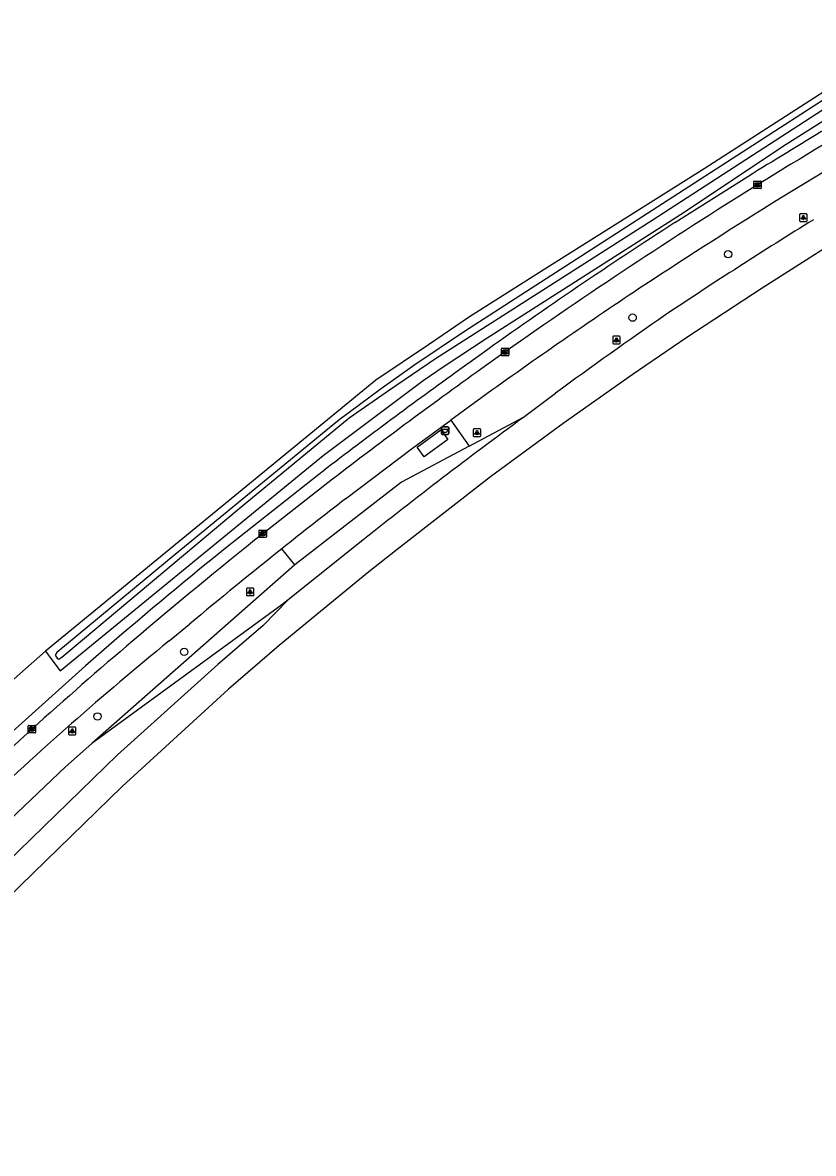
# Model space of a CAD drawing. Extents: x 156141 to 158132, y 385651 to 388399.
# Drawn here: x 156938.7 to 157044.3, y 385931.5 to 386082.6 of the extents above; entities that cross this region are included whole.
import ezdxf

# ---------------------------------------------------------------- set-up
doc = ezdxf.new("R2010")
doc.units = 0
for name, color, linetype in [('IMGEO_Afvalbak', 7, 'Continuous'), ('IMGEO_Boom', 7, 'Continuous'), ('IMGEO_Bouwland', 7, 'Continuous'), ('IMGEO_Fietspad_gesloten', 7, 'Continuous'), ('IMGEO_Groenvoorziening', 7, 'Continuous'), ('IMGEO_Kolk', 7, 'Continuous'), ('IMGEO_Lichtpunt', 7, 'Continuous'), ('IMGEO_Rijbaan_lokaal_gesloten', 7, 'Continuous'), ('IMGEO_Rijbaan_regionaal_gesloten', 7, 'Continuous'), ('IMGEO_Voetpad_open', 7, 'Continuous'), ('IMGEO_Waterloop', 7, 'Continuous')]:
    doc.layers.add(name, color=color, linetype=linetype)

msp = doc.modelspace()

# ---------------------------------------------------------------- linework, layer by layer
at = {"layer": 'IMGEO_Afvalbak'}
for p, q in [((156994.61, 386027.69), (156994.61, 386028.49)), ((156994.61, 386028.49), (156994.61, 386027.69)), ((156994.71, 386028.59), (156995.49, 386028.59)), ((156995.49, 386028.59), (156994.71, 386028.59)), ((156995.49, 386027.59), (156994.71, 386027.59)), ((156994.71, 386027.59), (156995.49, 386027.59)), ((156995.59, 386028.49), (156995.59, 386027.69)), ((156995.59, 386027.69), (156995.59, 386028.49))]:
    msp.add_line(p, q, dxfattribs=at)
msp.add_lwpolyline([(156994.75, 386028.3), (156995.45, 386028.3), (156995.3, 386027.83), (156994.9, 386027.83), (156994.75, 386028.3)], dxfattribs=at)
for centre, start, end in [((156994.71, 386028.49), 90, 180), ((156994.71, 386028.49), 90, 180), ((156994.71, 386027.69), 180, 270), ((156994.71, 386027.69), 180, 270), ((156995.49, 386028.49), 0, 90), ((156995.49, 386028.49), 360, 90), ((156995.49, 386027.69), 270, 0), ((156995.49, 386027.69), 270, 0)]:
    msp.add_arc(centre, 0.1, start, end, dxfattribs=at)
at = {"layer": 'IMGEO_Boom'}
for centre in [(157032.91, 386051.66), (157020.16, 386043.19), (156960.24, 385998.53), (156948.67, 385989.9)]:
    msp.add_circle(centre, 0.489, dxfattribs=at)
at = {"layer": 'IMGEO_Bouwland'}
for points in [[(157084.07, 386096.73), (157081.64, 386095.35), (157060.57, 386082.93), (157029.72, 386063.09), (157009.05, 386050.07), (156998.38, 386043.28), (156992.87, 386039.55), (156985.87, 386034.82), (156941.73, 385998.63)], [(156934.84, 385992.57), (156941.73, 385998.63)]]:
    msp.add_lwpolyline(points, dxfattribs=at)
at = {"layer": 'IMGEO_Fietspad_gesloten'}
for points in [[(157088.33, 386087.11), (157087.75, 386086.78), (157059.4, 386070.75), (157056.56, 386069.18), (157053.36, 386067.31), (157039.92, 386059.16)], [(157037.02, 386061.06), (157036.83, 386060.94)], [(157003.12, 386038.6), (157000, 386036.38)], [(157000, 386032.52), (156995.86, 386029.49)], [(156981.79, 386018.97), (156990.74, 386025.75), (156995.86, 386029.49)], [(156979.45, 386021.12), (156970.75, 386014.31)], [(156958.23, 386000), (156960.95, 386002.21)], [(156939.9, 385988.2), (156929.65, 385978.8), (156929.14, 385978.32), (156928.85, 385978.04), (156921.47, 385971.02), (156905.56, 385955.49), (156882.64, 385933.19), (156882.55, 385933.1), (156882.18, 385932.73), (156881.77, 385932.41), (156881.33, 385932.12), (156880.87, 385931.87), (156880.39, 385931.67), (156879.9, 385931.51)]]:
    msp.add_lwpolyline(points, dxfattribs=at)
for centre, radius, start, end in [((157470.22, 385360.29), 823.85, 118.92523, 121.72337), ((157418.17, 385449.01), 721.03, 121.93019, 125.14424), ((157469.62, 385365.99), 815.55, 121.79548, 123.30778), ((157421.04, 385447.1), 721.1, 123.62038, 125.72393), ((157422.9, 385445.19), 726.88, 125.57744, 127.59449), ((157377.41, 385505.78), 647.98, 127.62885, 128.58368), ((157408.12, 385466.3), 701.15, 128.5933, 130.43143), ((157378.26, 385504.68), 649.37, 128.58171, 129.98902), ((157253.75, 385638.48), 466.93, 129.2646, 133.4595), ((157407.08, 385467.57), 699.52, 130.43459, 131.90299)]:
    msp.add_arc(centre, radius, start, end, dxfattribs=at)
at = {"layer": 'IMGEO_Groenvoorziening'}
msp.add_lwpolyline([(156941.73, 385998.63), (156942.57, 385997.48), (156943.67, 385995.98), (156978.83, 386024.75), (156992.19, 386034.77), (156994.98, 386036.71), (157000.59, 386040.41), (157026.57, 386056.96), (157040.67, 386066.37), (157064.18, 386081.2), (157083.3, 386092.05)], dxfattribs=at)
at = {"layer": 'IMGEO_Kolk'}
for p, q in [((157036.34, 386060.51), (157036.34, 386061.37)), ((157036.41, 386061.44), (157037.26, 386061.44)), ((157036.82, 386061.22), (157036.85, 386061.22)), ((157036.85, 386060.66), (157036.82, 386060.66)), ((157037.34, 386061.37), (157037.34, 386060.51)), ((157037.26, 386060.44), (157036.41, 386060.44)), ((157002.63, 386038.17), (157002.63, 386039.02)), ((157002.7, 386039.1), (157003.55, 386039.1)), ((157003.55, 386038.1), (157002.7, 386038.1)), ((157003.11, 386038.88), (157003.14, 386038.88)), ((157003.14, 386038.32), (157003.11, 386038.32)), ((157003.63, 386039.02), (157003.63, 386038.17)), ((156970.25, 386013.89), (156970.25, 386014.74)), ((156970.32, 386014.81), (156971.18, 386014.81)), ((156971.18, 386013.81), (156970.32, 386013.81)), ((156970.76, 386014.03), (156970.73, 386014.03)), ((156970.74, 386014.59), (156970.76, 386014.59)), ((156971.25, 386014.74), (156971.25, 386013.89)), ((156939.4, 385987.77), (156939.4, 385988.63)), ((156939.47, 385988.7), (156940.33, 385988.7)), ((156939.89, 385988.48), (156939.91, 385988.48)), ((156940.4, 385988.63), (156940.4, 385987.77)), ((156940.33, 385987.7), (156939.47, 385987.7)), ((156939.91, 385987.92), (156939.89, 385987.92))]:
    msp.add_line(p, q, dxfattribs=at)
for points in [[(157036.34, 386060.51), (157036.34, 386061.37)], [(157036.41, 386061.44), (157037.26, 386061.44)], [(157036.66, 386061.14), (157036.78, 386061.14), (157036.78, 386060.99), (157036.91, 386061.14), (157037.07, 386061.14), (157036.93, 386060.99), (157037.08, 386060.74), (157036.93, 386060.74), (157036.84, 386060.9), (157036.78, 386060.84), (157036.78, 386060.74), (157036.66, 386060.74), (157036.66, 386061.14)], [(157037.34, 386061.37), (157037.34, 386060.51)], [(157037.26, 386060.44), (157036.41, 386060.44)], [(157002.63, 386038.17), (157002.63, 386039.02)], [(157002.7, 386039.1), (157003.55, 386039.1)], [(157003.55, 386038.1), (157002.7, 386038.1)], [(157002.95, 386038.8), (157003.07, 386038.8), (157003.07, 386038.65), (157003.2, 386038.8), (157003.36, 386038.8), (157003.22, 386038.65), (157003.37, 386038.4), (157003.22, 386038.4), (157003.13, 386038.56), (157003.07, 386038.49), (157003.07, 386038.4), (157002.95, 386038.4), (157002.95, 386038.8)], [(157003.63, 386039.02), (157003.63, 386038.17)], [(156970.25, 386013.89), (156970.25, 386014.74)], [(156970.32, 386014.81), (156971.18, 386014.81)], [(156971.18, 386013.81), (156970.32, 386013.81)], [(156970.57, 386014.51), (156970.69, 386014.51), (156970.69, 386014.36), (156970.82, 386014.51), (156970.99, 386014.51), (156970.84, 386014.36), (156970.99, 386014.11), (156970.84, 386014.11), (156970.76, 386014.28), (156970.69, 386014.21), (156970.69, 386014.11), (156970.57, 386014.11), (156970.57, 386014.51)], [(156971.25, 386014.74), (156971.25, 386013.89)], [(156939.4, 385987.77), (156939.4, 385988.63)], [(156939.47, 385988.7), (156940.33, 385988.7)], [(156939.72, 385988.4), (156939.84, 385988.4), (156939.84, 385988.25), (156939.97, 385988.4), (156940.14, 385988.4), (156939.99, 385988.25), (156940.14, 385988), (156939.99, 385988), (156939.91, 385988.16), (156939.84, 385988.1), (156939.84, 385988), (156939.72, 385988), (156939.72, 385988.4)], [(156940.4, 385988.63), (156940.4, 385987.77)], [(156940.33, 385987.7), (156939.47, 385987.7)]]:
    msp.add_lwpolyline(points, dxfattribs=at)
for centre, start, end in [((157036.41, 386061.36), 91.552, 178.448), ((157036.41, 386061.36), 91.552, 178.448), ((157037.26, 386061.36), 1.552, 88.448), ((157037.26, 386061.36), 1.552, 88.448), ((157036.41, 386060.52), 181.552, 268.448), ((157036.41, 386060.52), 181.552, 268.448), ((157037.26, 386060.52), 271.552, 358.448), ((157037.26, 386060.52), 271.552, 358.448), ((157002.7, 386039.02), 91.552, 178.448), ((157002.7, 386039.02), 91.552, 178.448), ((157002.7, 386038.17), 181.552, 268.448), ((157002.7, 386038.17), 181.552, 268.448), ((157003.55, 386039.02), 1.552, 88.448), ((157003.55, 386039.02), 1.552, 88.448), ((157003.55, 386038.17), 271.552, 358.448), ((157003.55, 386038.17), 271.552, 358.448), ((156970.32, 386014.74), 91.552, 178.448), ((156970.32, 386014.74), 91.552, 178.448), ((156970.32, 386013.89), 181.552, 268.448), ((156970.32, 386013.89), 181.552, 268.448), ((156971.17, 386014.74), 1.552, 88.448), ((156971.17, 386014.74), 1.552, 88.448), ((156971.17, 386013.89), 271.552, 358.448), ((156971.17, 386013.89), 271.552, 358.448), ((156939.48, 385988.62), 91.552, 178.448), ((156939.48, 385988.62), 91.552, 178.448), ((156940.32, 385988.62), 1.552, 88.448), ((156940.32, 385988.62), 1.552, 88.448), ((156939.48, 385987.78), 181.552, 268.448), ((156939.48, 385987.78), 181.552, 268.448), ((156940.32, 385987.78), 271.552, 358.448), ((156940.32, 385987.78), 271.552, 358.448)]:
    msp.add_arc(centre, 0.0765, start, end, dxfattribs=at)
for centre, major_axis, ratio, start_param, end_param in [((157036.82, 386060.94), (-0.387, 0.002), 0.722429, 4.712389, 7.853982), ((157036.85, 386060.94), (-0.39, 0.002), 0.717154, 1.570796, 4.712389), ((157003.11, 386038.6), (-0.387, 0.002), 0.722429, 4.712389, 7.853982), ((157003.14, 386038.6), (-0.39, 0.002), 0.717154, 1.570796, 4.712389), ((156970.74, 386014.31), (-0.387, 0.002), 0.722429, 4.712389, 7.853982), ((156970.76, 386014.31), (-0.39, 0.002), 0.717154, 1.570796, 4.712389), ((156939.89, 385988.2), (-0.387, 0.002), 0.722429, 4.712389, 7.853982), ((156939.91, 385988.2), (-0.39, 0.002), 0.717154, 1.570796, 4.712389)]:
    msp.add_ellipse(centre, major_axis=major_axis, ratio=ratio, start_param=start_param, end_param=end_param, dxfattribs=at)
at = {"layer": 'IMGEO_Lichtpunt'}
for p, q in [((157042.47, 386056.96), (157042.47, 386056.15)), ((157042.47, 386056.96), (157042.47, 386056.15)), ((157043.37, 386057.05), (157042.56, 386057.05)), ((157043.37, 386057.05), (157042.56, 386057.05)), ((157042.56, 386056.06), (157043.37, 386056.06)), ((157042.56, 386056.06), (157043.37, 386056.06)), ((157043.46, 386056.15), (157043.46, 386056.96)), ((157043.46, 386056.15), (157043.46, 386056.96)), ((157017.5, 386040.6), (157017.5, 386039.8)), ((157017.5, 386040.6), (157017.5, 386039.8)), ((157018.4, 386040.7), (157017.59, 386040.7)), ((157018.4, 386040.7), (157017.59, 386040.7)), ((157017.59, 386039.7), (157018.4, 386039.7)), ((157017.59, 386039.7), (157018.4, 386039.7)), ((157018.5, 386039.8), (157018.5, 386040.6)), ((157018.5, 386039.8), (157018.5, 386040.6)), ((156998.87, 386028.22), (156998.87, 386027.41)), ((156998.87, 386028.22), (156998.87, 386027.41)), ((156999.77, 386028.32), (156998.96, 386028.32)), ((156999.77, 386028.32), (156998.96, 386028.32)), ((156998.96, 386027.32), (156999.77, 386027.32)), ((156998.96, 386027.32), (156999.77, 386027.32)), ((156999.87, 386027.41), (156999.87, 386028.22)), ((156999.87, 386027.41), (156999.87, 386028.22)), ((156968.56, 386006.95), (156968.56, 386006.14)), ((156968.56, 386006.95), (156968.56, 386006.14)), ((156969.47, 386007.04), (156968.66, 386007.04)), ((156969.47, 386007.04), (156968.66, 386007.04)), ((156969.56, 386006.14), (156969.56, 386006.95)), ((156969.56, 386006.14), (156969.56, 386006.95)), ((156968.66, 386006.04), (156969.47, 386006.04)), ((156968.66, 386006.04), (156969.47, 386006.04)), ((156944.8, 385988.35), (156944.8, 385987.54)), ((156944.8, 385988.35), (156944.8, 385987.54)), ((156945.7, 385988.45), (156944.89, 385988.45)), ((156945.7, 385988.45), (156944.89, 385988.45)), ((156945.8, 385987.54), (156945.8, 385988.35)), ((156945.8, 385987.54), (156945.8, 385988.35)), ((156944.89, 385987.45), (156945.7, 385987.45)), ((156944.89, 385987.45), (156945.7, 385987.45))]:
    msp.add_line(p, q, dxfattribs=at)
for points in [[(157042.84, 386056.62), (157042.88, 386056.59), (157042.69, 386056.33), (157042.65, 386056.36), (157042.84, 386056.62)], [(157042.94, 386056.57), (157042.99, 386056.57), (157042.99, 386056.25), (157042.94, 386056.25), (157042.94, 386056.57)], [(157043.05, 386056.59), (157043.09, 386056.62), (157043.28, 386056.36), (157043.24, 386056.33), (157043.05, 386056.59)], [(157017.87, 386040.27), (157017.91, 386040.24), (157017.72, 386039.98), (157017.69, 386040), (157017.87, 386040.27)], [(157017.97, 386040.22), (157018.02, 386040.22), (157018.02, 386039.9), (157017.97, 386039.9), (157017.97, 386040.22)], [(157018.08, 386040.24), (157018.12, 386040.27), (157018.31, 386040), (157018.27, 386039.98), (157018.08, 386040.24)], [(156999.24, 386027.88), (156999.28, 386027.86), (156999.09, 386027.59), (156999.06, 386027.62), (156999.24, 386027.88)], [(156999.34, 386027.84), (156999.39, 386027.84), (156999.39, 386027.51), (156999.34, 386027.51), (156999.34, 386027.84)], [(156999.45, 386027.86), (156999.49, 386027.88), (156999.68, 386027.62), (156999.64, 386027.59), (156999.45, 386027.86)], [(156968.94, 386006.61), (156968.98, 386006.58), (156968.79, 386006.32), (156968.75, 386006.35), (156968.94, 386006.61)], [(156969.04, 386006.56), (156969.09, 386006.56), (156969.09, 386006.24), (156969.04, 386006.24), (156969.04, 386006.56)], [(156969.15, 386006.58), (156969.19, 386006.61), (156969.38, 386006.35), (156969.34, 386006.32), (156969.15, 386006.58)], [(156945.17, 385988.01), (156945.21, 385987.99), (156945.02, 385987.72), (156944.99, 385987.75), (156945.17, 385988.01)], [(156945.38, 385987.99), (156945.42, 385988.01), (156945.61, 385987.75), (156945.57, 385987.72), (156945.38, 385987.99)], [(156945.27, 385987.97), (156945.32, 385987.97), (156945.32, 385987.64), (156945.27, 385987.64), (156945.27, 385987.97)]]:
    msp.add_lwpolyline(points, dxfattribs=at)
for centre in [(157042.97, 386056.76), (157018, 386040.4), (156999.37, 386028.02), (156969.06, 386006.74), (156945.3, 385988.15)]:
    msp.add_circle(centre, 0.0994, dxfattribs=at)
for centre, start, end in [((157042.56, 386056.96), 90, 180), ((157042.56, 386056.96), 90, 180), ((157042.56, 386056.15), 180, 270), ((157042.56, 386056.15), 180, 270), ((157043.37, 386056.96), 0, 90), ((157043.37, 386056.96), 0, 90), ((157043.37, 386056.15), 270, 0), ((157043.37, 386056.15), 270, 360), ((157017.59, 386040.6), 90, 180), ((157017.59, 386040.6), 90, 180), ((157017.59, 386039.8), 180, 270), ((157017.59, 386039.8), 180, 270), ((157018.4, 386040.6), 0, 90), ((157018.4, 386040.6), 0, 90), ((157018.4, 386039.8), 270, 0), ((157018.4, 386039.8), 270, 360), ((156998.96, 386028.22), 90, 180), ((156998.96, 386028.22), 90, 180), ((156998.96, 386027.41), 180, 270), ((156998.96, 386027.41), 180, 270), ((156999.77, 386028.22), 0, 90), ((156999.77, 386028.22), 0, 90), ((156999.77, 386027.41), 270, 0), ((156999.77, 386027.41), 270, 360), ((156968.66, 386006.95), 90, 180), ((156968.66, 386006.95), 90, 180), ((156968.66, 386006.14), 180, 270), ((156968.66, 386006.14), 180, 270), ((156969.47, 386006.95), 0, 90), ((156969.47, 386006.95), 0, 90), ((156969.47, 386006.14), 270, 0), ((156969.47, 386006.14), 270, 360), ((156944.89, 385988.35), 90, 180), ((156944.89, 385988.35), 90, 180), ((156945.7, 385988.35), 0, 90), ((156945.7, 385988.35), 0, 90), ((156944.89, 385987.54), 180, 270), ((156944.89, 385987.54), 180, 270), ((156945.7, 385987.54), 270, 0), ((156945.7, 385987.54), 270, 360)]:
    msp.add_arc(centre, 0.0946, start, end, dxfattribs=at)
at = {"layer": 'IMGEO_Rijbaan_lokaal_gesloten'}
for points in [[(156998.3, 386026), (157005.6, 386029.89)], [(156998.3, 386026), (156989.29, 386021.2), (156975.05, 386010.15)], [(156975.05, 386010.15), (156947.92, 385986.29)]]:
    msp.add_lwpolyline(points, dxfattribs=at)
at = {"layer": 'IMGEO_Rijbaan_regionaal_gesloten'}
for points in [[(157092.44, 386079.33), (157092.18, 386079.18), (157086.08, 386075.75), (157078.21, 386071.33), (157065.04, 386063.92), (157050.32, 386055.31), (157037.44, 386047.12), (157027.41, 386040.53), (157020.08, 386035.54), (157010.88, 386029.04), (157001.17, 386021.91), (156988.69, 386012.19), (156984.93, 386009.23), (156978.44, 386003.93), (156972.93, 385999.39), (156966.17, 385993.54), (156951.98, 385980.52), (156936.65, 385965.61)], [(157005.6, 386029.89), (157009.86, 386033.1)], [(156984.1, 386013.44), (156974.14, 386005.46)], [(156974.14, 386005.46), (156970.81, 386002.05), (156964.73, 385996.86), (156951.34, 385984.76), (156934.82, 385968.72)], [(156974.14, 386005.46), (156973.29, 386004.83), (156947.92, 385986.29)], [(156947.92, 385986.29), (156944.4, 385983.17), (156933.27, 385972.61)]]:
    msp.add_lwpolyline(points, dxfattribs=at)
for centre, radius, start, end in [((157425.77, 385441.81), 723.25, 121.83207, 123.6949), ((157396.81, 385505.91), 653.95, 124.70015, 126.27833), ((157397.97, 385494.47), 663.79, 126.23491, 128.57165)]:
    msp.add_arc(centre, radius, start, end, dxfattribs=at)
at = {"layer": 'IMGEO_Voetpad_open'}
for points in [[(157035.54, 386062.03), (157025.81, 386055.88)], [(157000, 386038.35), (156996.46, 386035.8)], [(156995.86, 386029.49), (156998.3, 386026)], [(156992.32, 386024.59), (156991.37, 386025.88), (156994.52, 386028.2), (156995.47, 386026.92), (156992.32, 386024.59)], [(156978.24, 386022.24), (156967.63, 386013.87)], [(156975.05, 386010.15), (156973.29, 386012.3)], [(156950.9, 386000), (156947.08, 385996.68), (156928.81, 385980.25), (156928.29, 385979.78), (156881.35, 385934.19)]]:
    msp.add_lwpolyline(points, dxfattribs=at)
for centre, radius, start, end in [((157426.1, 385433.65), 739.86, 119.96952, 121.8623), ((157354.37, 385544.21), 608.08, 122.70551, 125.64546), ((157367.66, 385517.8), 637.27, 125.62477, 127.66702), ((157332.85, 385556.4), 585.37, 128.60137, 130.72897)]:
    msp.add_arc(centre, radius, start, end, dxfattribs=at)
at = {"layer": 'IMGEO_Waterloop'}
msp.add_lwpolyline([(157047.66, 386073.58), (157024.14, 386058.38), (156997.7, 386041.32), (156991.05, 386036.88), (156986.43, 386033.58), (156980.93, 386029.47), (156959.07, 386011.56), (156943.24, 385998.44), (156943.02, 385998.09), (156943.3, 385997.68), (156943.51, 385997.56), (156943.89, 385997.83), (156967.6, 386017.68), (156982.3, 386029.82), (156987.69, 386033.56), (156993.81, 386037.72), (157022.79, 386056.22), (157052.58, 386075.53)], dxfattribs=at)

doc.saveas('drawing.dxf')
